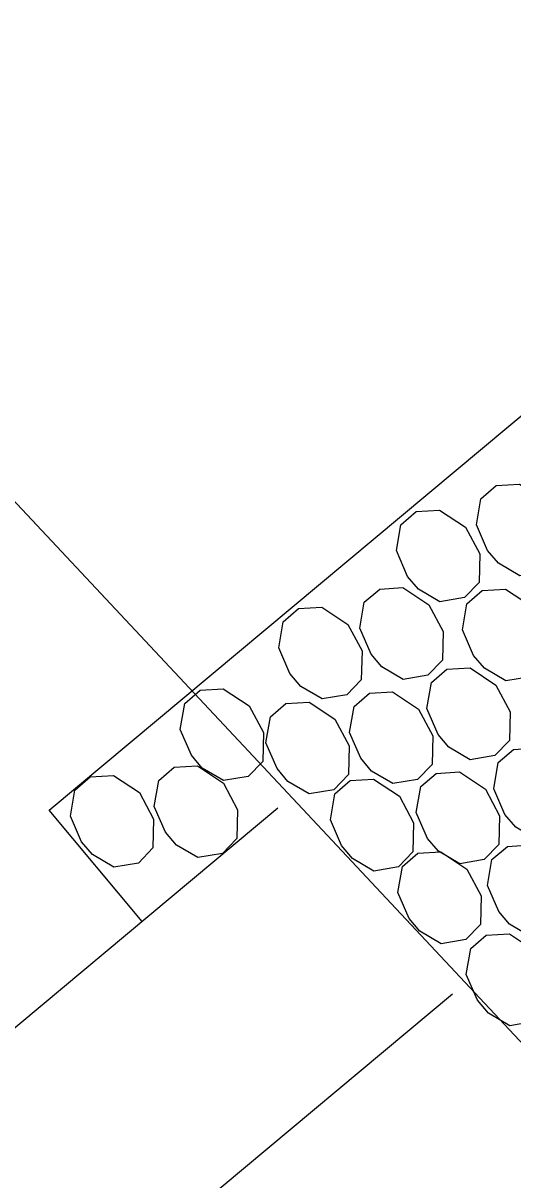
# Model space of a CAD drawing. Extents: x 2042995 to 2043795, y 305365 to 306249.
# Drawn here: x 2043434.87 to 2043439.78, y 306074.97 to 306086.56 of the extents above; entities that cross this region are included whole.
import ezdxf

# ---------------------------------------------------------------- set-up
doc = ezdxf.new("R2010")
doc.units = 0
for name, color, linetype in [('BR_CENTER LINES', 7, 'Continuous'), ('BR_CONCRETE', 7, 'Continuous'), ('BR_GROUND LINES', 7, 'Continuous'), ('BR_TEXT', 7, 'Continuous')]:
    doc.layers.add(name, color=color, linetype=linetype)

msp = doc.modelspace()

# ---------------------------------------------------------------- linework, layer by layer
at = {"layer": 'BR_CENTER LINES'}
msp.add_line((2043387.654, 306033.808), (2043439.175, 306076.837), dxfattribs=at)
at = {"layer": 'BR_CONCRETE'}
msp.add_line((2043386.531, 306036.192), (2043437.428, 306078.701), dxfattribs=at)
at = {"layer": 'BR_GROUND LINES'}
msp.add_line((2043407.059, 306111.357), (2043441.304, 306074.815), dxfattribs=at)
at = {"layer": 'BR_TEXT'}
msp.add_lwpolyline([(2043436.066, 306077.563), (2043435.136, 306078.676), (2043444.347, 306086.368), (2043449.475, 306080.228), (2043440.265, 306072.536), (2043439.335, 306073.649)], dxfattribs=at)
for points in [[(2043439.615, 306081.928), (2043439.847, 306081.942), (2043440.107, 306081.77), (2043440.25, 306081.504), (2043440.243, 306081.216), (2043440.097, 306081.065), (2043439.85, 306081.023), (2043439.637, 306081.149), (2043439.528, 306081.277), (2043439.416, 306081.535), (2043439.461, 306081.795)], [(2043438.814, 306081.668), (2043439.046, 306081.682), (2043439.306, 306081.51), (2043439.449, 306081.244), (2043439.442, 306080.956), (2043439.296, 306080.805), (2043439.049, 306080.763), (2043438.836, 306080.889), (2043438.727, 306081.017), (2043438.615, 306081.275), (2043438.66, 306081.535)], [(2043438.447, 306080.891), (2043438.679, 306080.905), (2043438.94, 306080.733), (2043439.082, 306080.467), (2043439.075, 306080.179), (2043438.929, 306080.028), (2043438.683, 306079.986), (2043438.469, 306080.112), (2043438.36, 306080.24), (2043438.248, 306080.498), (2043438.293, 306080.759)], [(2043439.475, 306080.877), (2043439.707, 306080.89), (2043439.967, 306080.719), (2043440.11, 306080.452), (2043440.103, 306080.164), (2043439.957, 306080.013), (2043439.71, 306079.971), (2043439.497, 306080.097), (2043439.388, 306080.225), (2043439.276, 306080.483), (2043439.321, 306080.744)], [(2043437.635, 306080.695), (2043437.868, 306080.709), (2043438.128, 306080.537), (2043438.27, 306080.271), (2043438.263, 306079.983), (2043438.117, 306079.832), (2043437.871, 306079.79), (2043437.657, 306079.916), (2043437.548, 306080.044), (2043437.436, 306080.302), (2043437.481, 306080.562)], [(2043439.119, 306080.087), (2043439.352, 306080.1), (2043439.612, 306079.929), (2043439.754, 306079.662), (2043439.747, 306079.374), (2043439.602, 306079.223), (2043439.355, 306079.181), (2043439.141, 306079.307), (2043439.032, 306079.435), (2043438.92, 306079.693), (2043438.965, 306079.954)], [(2043436.647, 306079.878), (2043436.88, 306079.891), (2043437.14, 306079.72), (2043437.283, 306079.453), (2043437.276, 306079.165), (2043437.13, 306079.014), (2043436.883, 306078.972), (2043436.669, 306079.098), (2043436.561, 306079.226), (2043436.448, 306079.484), (2043436.494, 306079.745)], [(2043438.344, 306079.847), (2043438.576, 306079.861), (2043438.836, 306079.689), (2043438.979, 306079.422), (2043438.972, 306079.135), (2043438.826, 306078.983), (2043438.579, 306078.942), (2043438.365, 306079.068), (2043438.257, 306079.196), (2043438.144, 306079.453), (2043438.19, 306079.714)], [(2043437.506, 306079.744), (2043437.739, 306079.758), (2043437.999, 306079.586), (2043438.141, 306079.32), (2043438.134, 306079.032), (2043437.988, 306078.881), (2043437.742, 306078.839), (2043437.528, 306078.965), (2043437.419, 306079.093), (2043437.307, 306079.351), (2043437.352, 306079.611)], [(2043439.789, 306079.285), (2043440.021, 306079.299), (2043440.281, 306079.127), (2043440.424, 306078.86), (2043440.417, 306078.573), (2043440.271, 306078.421), (2043440.024, 306078.38), (2043439.811, 306078.506), (2043439.702, 306078.634), (2043439.59, 306078.891), (2043439.635, 306079.152)], [(2043436.389, 306079.106), (2043436.621, 306079.12), (2043436.881, 306078.948), (2043437.024, 306078.681), (2043437.017, 306078.394), (2043436.871, 306078.242), (2043436.624, 306078.201), (2043436.41, 306078.327), (2043436.302, 306078.455), (2043436.189, 306078.712), (2043436.235, 306078.973)], [(2043435.547, 306079.011), (2043435.78, 306079.024), (2043436.04, 306078.853), (2043436.182, 306078.586), (2043436.175, 306078.298), (2043436.029, 306078.147), (2043435.783, 306078.106), (2043435.569, 306078.232), (2043435.46, 306078.359), (2043435.348, 306078.617), (2043435.393, 306078.878)], [(2043438.152, 306078.973), (2043438.384, 306078.986), (2043438.644, 306078.815), (2043438.787, 306078.548), (2043438.78, 306078.26), (2043438.634, 306078.109), (2043438.388, 306078.067), (2043438.174, 306078.193), (2043438.065, 306078.321), (2043437.953, 306078.579), (2043437.998, 306078.84)], [(2043439.013, 306079.045), (2043439.245, 306079.059), (2043439.506, 306078.887), (2043439.648, 306078.621), (2043439.641, 306078.333), (2043439.495, 306078.182), (2043439.249, 306078.14), (2043439.035, 306078.266), (2043438.926, 306078.394), (2043438.814, 306078.652), (2043438.859, 306078.913)], [(2043438.828, 306078.245), (2043439.06, 306078.258), (2043439.321, 306078.087), (2043439.463, 306077.82), (2043439.456, 306077.532), (2043439.31, 306077.381), (2043439.064, 306077.339), (2043438.85, 306077.465), (2043438.741, 306077.593), (2043438.629, 306077.851), (2043438.674, 306078.112)], [(2043439.726, 306078.314), (2043439.958, 306078.328), (2043440.218, 306078.156), (2043440.361, 306077.89), (2043440.354, 306077.602), (2043440.208, 306077.45), (2043439.962, 306077.409), (2043439.748, 306077.535), (2043439.639, 306077.663), (2043439.527, 306077.921), (2043439.572, 306078.181)], [(2043439.514, 306077.423), (2043439.747, 306077.437), (2043440.007, 306077.265), (2043440.149, 306076.998), (2043440.142, 306076.711), (2043439.996, 306076.559), (2043439.75, 306076.518), (2043439.536, 306076.644), (2043439.427, 306076.772), (2043439.315, 306077.029), (2043439.36, 306077.29)]]:
    msp.add_lwpolyline(points, close=True, dxfattribs=at)

doc.saveas('drawing.dxf')
